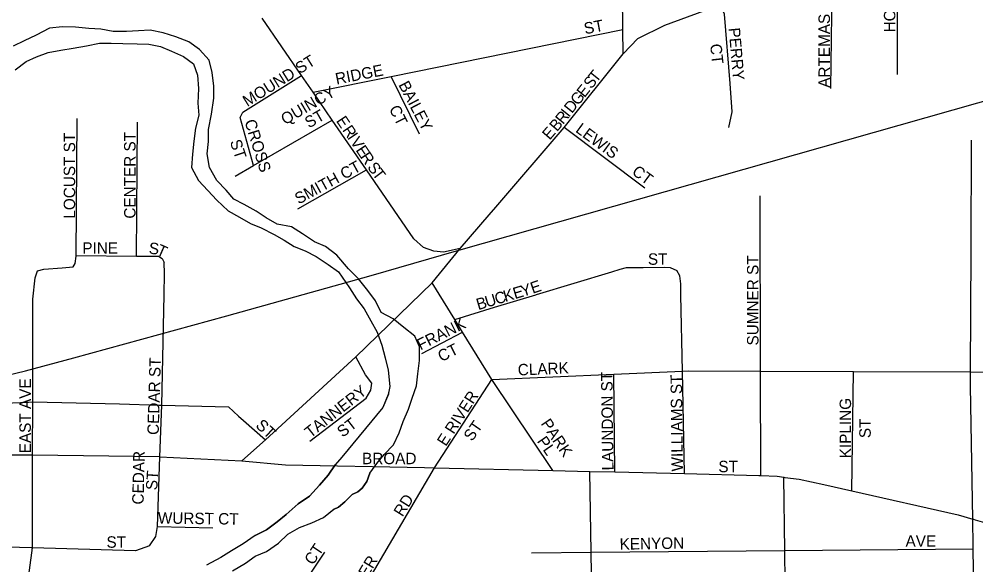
# Model space of a CAD drawing. Extents: x 1857828 to 2277390, y 930619 to 1324581.
# Drawn here: x 2077226 to 2081409, y 1226612 to 1228997 of the extents above; entities that cross this region are included whole.
import ezdxf

# ---------------------------------------------------------------- set-up
doc = ezdxf.new("R2010")
doc.units = 0
for name, color, linetype in [('GM_X_City_Street', 7, 'Continuous'), ('GM_X_City_Street_Text', 7, 'Continuous'), ('GM_X_Major_River', 7, 'Continuous'), ('GM_X_Rail_Line', 7, 'Continuous')]:
    doc.layers.add(name, color=color, linetype=linetype)

msp = doc.modelspace()

# ---------------------------------------------------------------- linework, layer by layer
at = {"layer": 'GM_X_City_Street'}
for points in [[(2079866.6, 1228845.3), (2079865.6, 1228951.7), (2079861.6, 1229400.3), (2079858.1, 1229779.9), (2079855.3, 1230090.4), (2079852.2, 1230439.1), (2079848.9, 1230797.9), (2079846.1, 1231114.6), (2079843, 1231451.3), (2079836.9, 1232127.8), (2079830.7, 1232805.2), (2079827.6, 1233070.1), (2079817.9, 1233469.8), (2079809, 1233839.7), (2079809.9, 1233907.1), (2079810.5, 1233950.2), (2079811.9, 1234064.6), (2079813.7, 1234132.9), (2079813.4, 1234177), (2079817.3, 1234207.1), (2079821.2, 1234235.3), (2079837.1, 1234279.5), (2079870.9, 1234343.9), (2079897.9, 1234389.3)], [(2081066.8, 1228754.5), (2081067.2, 1229334.7)], [(2080774.3, 1228693.7), (2080782.4, 1229233.5)], [(2079866.6, 1228845.3), (2079931.7, 1228911.5), (2080049.6, 1228970.5), (2080290.6, 1229058.9), (2080491, 1229130)], [(2080329.2, 1228523.3), (2080343.6, 1228591.4), (2080334.3, 1228715.8), (2080309.9, 1229018.7), (2080290.6, 1229058.9)], [(2079153.9, 1227993.6), (2079081.6, 1227977.7), (2079039.6, 1227981.9), (2078993.6, 1227998.2), (2078951.8, 1228036.5), (2078744.8, 1228337.4), (2078594.7, 1228555.8), (2078511.1, 1228677.2), (2078461.2, 1228749.8), (2078288.1, 1229001.4)], [(2078511.1, 1228677.2), (2078852.9, 1228746.5), (2079865.6, 1228951.7)], [(2079280.7, 1228141.4), (2079310, 1228175.5), (2079608.3, 1228523.1), (2079866.6, 1228845.3)], [(2078192.3, 1228567.4), (2078204.4, 1228589.4), (2078461.2, 1228749.8)], [(2078976.3, 1228493.5), (2078852.9, 1228746.5)], [(2077475.3, 1227964.1), (2077479.3, 1228562.9)], [(2078250.3, 1228356.7), (2078192.3, 1228567.4)], [(2077739.2, 1227961.3), (2077743, 1228545.7)], [(2078170.9, 1228310.8), (2078250.3, 1228356.7), (2078594.7, 1228555.8)], [(2079961.6, 1228258.3), (2079608.3, 1228523.1)], [(2081387.7, 1227983.9), (2081387.7, 1227983.9), (2081389.4, 1228468.2)], [(2078444.3, 1228167.2), (2078744.8, 1228337.4)], [(2080469.2, 1227002.5), (2080467.9, 1227458.3), (2080465.7, 1228223.9)], [(2078199.8, 1227067), (2078302.8, 1227158.4), (2078697.8, 1227521.4), (2079031.9, 1227843.5), (2079153.9, 1227993.6), (2079280.7, 1228141.4)], [(2081386.1, 1227391.9), (2081386.1, 1227392), (2081385.7, 1227413.5), (2081385.9, 1227455.4), (2081387.7, 1227983.9)], [(2077296.7, 1227865.6), (2077306.4, 1227896.7), (2077333.6, 1227904.4), (2077414, 1227910.2), (2077462.6, 1227913.8), (2077471.6, 1227928.4), (2077475, 1227961.2)], [(2077475, 1227961.2), (2077475.3, 1227964.1), (2077739.2, 1227961.3), (2077835.1, 1227960.6), (2077850.8, 1227950.1), (2077859.7, 1227933.4)], [(2077859.8, 1227791.7), (2077861.8, 1227884.5), (2077859.7, 1227933.4)], [(2079485.5, 1227792.4), (2079487.3, 1227792.9), (2079817.5, 1227892.1), (2079853.6, 1227903.9), (2079881.6, 1227911.8), (2079953.7, 1227911.5), (2080049.7, 1227913), (2080071.7, 1227911.4), (2080101.7, 1227898.8)], [(2080134.9, 1227010.5), (2080125.9, 1227458.2), (2080119.1, 1227790.4), (2080118.9, 1227840.5), (2080114, 1227874.5), (2080101.7, 1227898.8)], [(2077286.2, 1227704.7), (2077286.4, 1227772.6), (2077296.7, 1227865.6)], [(2079041.6, 1227036.2), (2079292.7, 1227421.3), (2079164.8, 1227628.4), (2079130.6, 1227683.8), (2079031.9, 1227843.5)], [(2077841.2, 1227083.5), (2077849.5, 1227309.2), (2077859.8, 1227791.7)], [(2079130.6, 1227683.8), (2079304.4, 1227738.1), (2079485.5, 1227792.4)], [(2077285.7, 1227478.7), (2077286.2, 1227704.7)], [(2078987.1, 1227535), (2079164.8, 1227628.4)], [(2078496.8, 1227152.3), (2078743.9, 1227339.6), (2078764.1, 1227375.6), (2078768.3, 1227405.7), (2078740.5, 1227441.9), (2078697.8, 1227521.4)], [(2077285.4, 1227349.5), (2077285.7, 1227478.7)], [(2079292.7, 1227421.3), (2079825.8, 1227444.9), (2080125.9, 1227458.2), (2080153.3, 1227459.4), (2080467.9, 1227458.3), (2080873.7, 1227457), (2081385.9, 1227455.4), (2081792.5, 1227454), (2081797.9, 1227454)], [(2079830.9, 1227017.7), (2079825.8, 1227444.9)], [(2080866.2, 1226935), (2080873.7, 1227457)], [(2079559, 1227024.1), (2079292.7, 1227421.3)], [(2081397.4, 1226692.4), (2081397.4, 1226692.5), (2081395.5, 1226811.8), (2081386.1, 1227391.9)], [(2077284.4, 1227091.2), (2077285.3, 1227323.8), (2077285.4, 1227349.5)], [(2076596.5, 1227258.8), (2076761.4, 1227270), (2076878.5, 1227277.8), (2077089.5, 1227315.3), (2077267.3, 1227323)], [(2077267.3, 1227323), (2077285.3, 1227323.8), (2077665, 1227314.7), (2077838.2, 1227309.5)], [(2077838.2, 1227309.5), (2077849.5, 1227309.2), (2078141.5, 1227301.7), (2078185.8, 1227261.2)], [(2078185.8, 1227261.2), (2078206.4, 1227242.3), (2078302.8, 1227158.4)], [(2077841.2, 1227083.5), (2077284.4, 1227091.2), (2076930.7, 1227091.5), (2076597.3, 1227091.9), (2076465.1, 1227092.4), (2076285.6, 1227103.6)], [(2077284, 1226685.5), (2077284.4, 1227091.2)], [(2077795.9, 1226695.4), (2077823.3, 1226736.2), (2077831.2, 1226778.6), (2077841.2, 1227083.5)], [(2077841.2, 1227083.5), (2078199.8, 1227067)], [(2078199.8, 1227067), (2078390.9, 1227048.6), (2078998.2, 1227037)], [(2078069.4, 1225376.6), (2078184.5, 1225573.1), (2078277.3, 1225731.5), (2078315.4, 1225796.7), (2078441.9, 1226012.5), (2079041.6, 1227036.2)], [(2078998.2, 1227037), (2078998.2, 1227037), (2079041.6, 1227036.2), (2079559, 1227024.1), (2079721.1, 1227020.2), (2079830.9, 1227017.7), (2080134.9, 1227010.5), (2080459.7, 1227002.9), (2080469.2, 1227002.5), (2080539.8, 1226999.4), (2080570, 1226994.3), (2080573.8, 1226993.6), (2080636, 1226986), (2080744.2, 1226962.6), (2080866.2, 1226935), (2081331.7, 1226829.8), (2081395.5, 1226811.8), (2081399.3, 1226810.7), (2081405.4, 1226809)], [(2079782.7, 1222985.2), (2079780.2, 1223153), (2079775, 1223490.8), (2079770.7, 1223773.6), (2079765.9, 1224084.8), (2079761.3, 1224391.1), (2079756.6, 1224694.9), (2079751.2, 1225048), (2079745.7, 1225408.2), (2079740.6, 1225747.7), (2079735.5, 1226074.6), (2079730.8, 1226385.8), (2079726.5, 1226666.8), (2079721.1, 1227020.2)], [(2080613.1, 1223041.7), (2080611.7, 1223164.2), (2080608, 1223501.1), (2080605.1, 1223769.8), (2080601.6, 1224090.5), (2080598.3, 1224399.4), (2080594.9, 1224706.3), (2080591, 1225061.2), (2080587.1, 1225424.1), (2080583.5, 1225757), (2080580, 1226078.3), (2080576.5, 1226394.5), (2080573.5, 1226674.3), (2080570, 1226994.3)], [(2081405.4, 1226809), (2081498.2, 1226782.7), (2081784.6, 1226695), (2082129.3, 1226589.5), (2082437.9, 1226495.1), (2082738.8, 1226403), (2082783.2, 1226389.4), (2083117.2, 1226328), (2083408, 1226234.7), (2083682.8, 1226114), (2084017.8, 1226011.5), (2084382.7, 1225899.8)], [(2077831.2, 1226778.6), (2078072.8, 1226773.9)], [(2077278, 1226685.7), (2076922.5, 1226696.6), (2076447, 1226637.9)], [(2077225.6, 1226190.9), (2077248.7, 1226415.5), (2077284, 1226685.5)], [(2077795.9, 1226695.4), (2077734.2, 1226673.4), (2077284, 1226685.5), (2077278, 1226685.7)], [(2079466.6, 1226664.5), (2079726.5, 1226666.8), (2080573.5, 1226674.3), (2081397.6, 1226681.5)], [(2081468.2, 1222334), (2081460.3, 1222821.1), (2081455.1, 1223142), (2081450.5, 1223426.8), (2081445.5, 1223731.6), (2081439.4, 1224104.6), (2081434.5, 1224409.2), (2081429.3, 1224730.2), (2081423.8, 1225071.1), (2081418.2, 1225412), (2081412.5, 1225767), (2081407.3, 1226084), (2081402.1, 1226402.9), (2081397.6, 1226681.5), (2081397.4, 1226692.4)], [(2078215.5, 1226146.1), (2078562.2, 1226666.7)]]:
    msp.add_lwpolyline(points, dxfattribs=at)
at = {"layer": 'GM_X_Major_River'}
for points in [[(2078759.8, 1227011.9), (2078789.7, 1227054.2), (2078821.6, 1227094.5), (2078863.5, 1227136.9), (2078887.4, 1227189.2), (2078905.2, 1227237.5), (2078929, 1227291.8), (2078944.9, 1227340.1), (2078962.7, 1227394.4), (2078968.5, 1227446.6), (2078976.2, 1227504.9), (2078976, 1227565.2), (2078955.7, 1227611.2), (2078907.5, 1227649.2), (2078861.2, 1227687.1), (2078808.9, 1227715), (2078784.7, 1227765.1), (2078750.4, 1227811.1), (2078710.1, 1227861.1), (2078665.8, 1227905), (2078615.4, 1227965), (2078565.1, 1228002.9), (2078516.9, 1228022.8), (2078464.7, 1228058.7), (2078416.4, 1228088.6), (2078354.2, 1228100.3), (2078306, 1228128.2), (2078261.7, 1228158.1), (2078209.5, 1228186), (2078165.3, 1228209.8), (2078131, 1228249.8), (2078090.8, 1228291.8), (2078058.4, 1228347.9), (2078048.2, 1228408.1), (2078053.9, 1228462.3), (2078053.7, 1228514.6), (2078067.5, 1228580.9), (2078077.2, 1228651.2), (2078077, 1228703.4), (2078070.7, 1228763.6), (2078056.4, 1228817.8), (2078014.2, 1228863.8), (2077967.9, 1228897.7), (2077911.7, 1228919.5), (2077855.5, 1228937.3), (2077799.3, 1228949.1), (2077747.2, 1228944.8), (2077695, 1228942.6), (2077636.9, 1228942.3), (2077582.7, 1228952.1), (2077530.6, 1228955.8), (2077472.4, 1228961.6), (2077416.3, 1228963.3), (2077358.2, 1228957), (2077300.2, 1228926.6), (2077248.1, 1228902.2), (2077200.1, 1228877.9)], [(2077208.6, 1228775.5), (2077256.5, 1228811.9), (2077302.6, 1228832.2), (2077352.6, 1228850.5), (2077408.7, 1228860.8), (2077462.8, 1228869.1), (2077520.9, 1228879.5), (2077577, 1228891.8), (2077629.1, 1228892), (2077679.2, 1228890.3), (2077741.4, 1228888.6), (2077793.5, 1228886.8), (2077843.7, 1228877), (2077891.9, 1228857.2), (2077944.1, 1228833.3), (2077988.3, 1228801.4), (2078006.6, 1228751.3), (2078010.9, 1228693.1), (2078007.1, 1228628.8), (2078011.4, 1228576.6), (2077997.6, 1228520.3), (2077989.8, 1228464), (2077984, 1228405.8), (2077980.3, 1228347.5), (2078010.6, 1228291.4), (2078050.8, 1228247.4), (2078091.1, 1228205.5), (2078139.4, 1228159.5), (2078189.7, 1228131.7), (2078237.9, 1228103.8), (2078284.1, 1228083.9), (2078340.4, 1228056.1), (2078384.6, 1228030.2), (2078428.8, 1228002.3), (2078477, 1227984.4), (2078525.2, 1227958.6), (2078577.5, 1227924.7), (2078621.7, 1227892.8), (2078670.1, 1227822.7)], [(2077208.6, 1228775.5), (2077256.5, 1228811.9), (2077302.6, 1228832.2), (2077352.6, 1228850.5), (2077408.7, 1228860.8), (2077462.8, 1228869.1), (2077520.9, 1228879.5), (2077577, 1228891.8), (2077629.1, 1228892), (2077679.2, 1228890.3), (2077741.4, 1228888.6), (2077793.5, 1228886.8), (2077843.7, 1228877), (2077891.9, 1228857.2), (2077944.1, 1228833.3), (2077988.3, 1228801.4), (2078006.6, 1228751.3), (2078010.9, 1228693.1), (2078007.1, 1228628.8), (2078011.4, 1228576.6), (2077997.6, 1228520.3), (2077989.8, 1228464), (2077984, 1228405.8), (2077980.3, 1228347.5), (2078010.6, 1228291.4), (2078050.8, 1228247.4), (2078091.1, 1228205.5), (2078139.4, 1228159.5), (2078189.7, 1228131.7), (2078237.9, 1228103.8), (2078284.1, 1228083.9), (2078340.4, 1228056.1), (2078384.6, 1228030.2), (2078428.8, 1228002.3), (2078477, 1227984.4), (2078525.2, 1227958.6), (2078577.5, 1227924.7), (2078621.7, 1227892.8), (2078670.1, 1227822.7)], [(2078670.1, 1227822.7), (2078700.4, 1227774.7), (2078734.7, 1227730.7), (2078763, 1227678.6), (2078791.3, 1227628.5), (2078811.5, 1227572.4), (2078825.8, 1227516.2), (2078840.1, 1227462.1), (2078846.4, 1227391.8), (2078840, 1227355.5)], [(2078670.1, 1227822.7), (2078700.4, 1227774.7), (2078734.7, 1227730.7), (2078763, 1227678.6), (2078791.3, 1227628.5), (2078811.5, 1227572.4), (2078825.8, 1227516.2), (2078840.1, 1227462.1), (2078846.4, 1227391.8), (2078840, 1227355.4)], [(2078840.8, 1227357.6), (2078816.8, 1227299.1), (2078637.3, 1227082.1)], [(2078840, 1227355.5), (2078816.8, 1227299.1), (2078637.3, 1227082.2)], [(2078257.7, 1226740.4), (2078307.8, 1226764.7), (2078353.7, 1226799.1), (2078393.7, 1226831.4), (2078445.6, 1226877.8), (2078495.6, 1226912.2), (2078539.5, 1226960.6), (2078577.4, 1227003), (2078607.3, 1227049.3), (2078637.8, 1227082.7)], [(2078637.3, 1227082.2), (2078607.3, 1227049.3), (2078577.4, 1227003), (2078539.5, 1226960.6), (2078495.6, 1226912.2), (2078445.6, 1226877.8), (2078393.7, 1226831.4), (2078353.7, 1226799.1), (2078307.8, 1226764.7), (2078257.7, 1226740.4)], [(2078600.4, 1226853.5), (2078622.5, 1226863.8), (2078650.4, 1226887.7), (2078682.3, 1226919.6), (2078706.2, 1226931.5), (2078726.1, 1226947.4), (2078746, 1226975.3), (2078759.8, 1227011.9)], [(2078759.8, 1227011.9), (2078746, 1226975.3), (2078726.1, 1226947.4), (2078706.2, 1226931.5), (2078682.3, 1226919.6), (2078650.4, 1226887.7), (2078622.5, 1226863.8), (2078600.4, 1226853.6)], [(2078216.2, 1226619.7), (2078258.1, 1226650), (2078308.2, 1226670.3), (2078360.1, 1226706.7), (2078400.1, 1226745.1), (2078452.1, 1226775.4), (2078506.1, 1226795.8), (2078556.1, 1226818.1), (2078604.1, 1226856.5)], [(2078216.2, 1226619.7), (2078258.1, 1226650), (2078308.2, 1226670.3), (2078360.1, 1226706.7), (2078400.1, 1226745.1), (2078452.1, 1226775.4), (2078506.1, 1226795.8), (2078556.1, 1226818.1), (2078600.4, 1226853.5)], [(2078257.7, 1226740.4), (2078205.8, 1226704), (2078153.8, 1226673.6), (2078107.8, 1226643.2), (2078045.8, 1226610.8)], [(2078158.2, 1226585.3), (2078216.2, 1226619.7)]]:
    msp.add_lwpolyline(points, dxfattribs=at)
at = {"layer": 'GM_X_Rail_Line'}
for points in [[(2079138.9, 1227983.5), (2082332, 1228890.3), (2084107.6, 1229395.8), (2084957.7, 1229623.6), (2085547.3, 1229788.8), (2085739.4, 1229842.4), (2085872.8, 1229875.2), (2086003, 1229906.4), (2086097.6, 1229925.5), (2086192.3, 1229943.8)], [(2076295.4, 1227356.9), (2076422.7, 1227352), (2076546.2, 1227353.7), (2076645.4, 1227358.8), (2076733.2, 1227366.1), (2076826.7, 1227376.3), (2076919.6, 1227389.9), (2077027.2, 1227409.2), (2077125.2, 1227429.6), (2077253.3, 1227460.2), (2077464.6, 1227516.3), (2078133.7, 1227700.4), (2078765.4, 1227876), (2079138.9, 1227983.5)]]:
    msp.add_lwpolyline(points, dxfattribs=at)

# ---------------------------------------------------------------- texts
at = {"layer": 'GM_X_City_Street_Text'}
for s, rotation, p in [('HOMER', 90, (2081056.9, 1228938.7)), ('ARTEMAS CT', 90, (2080770.9, 1228696.7)), ('ST', 10.6386, (2079700.5, 1228930.3)), ('PERRY', 275.077, (2080327.6, 1228957.2)), ('CT', 276.3375, (2080246.6, 1228886.3)), ('MOUND ST', 31.9219, (2078223.3, 1228612.3)), ('RIDGE', 11.0349, (2078613.7, 1228710.4)), ('T', 51.4957, (2079749.9, 1228716.1)), ('BAILEY', 297.5522, (2078883.4, 1228709.9)), ('S', 51.4682, (2079727.9, 1228688.5)), ('QUINCY', 30.4107, (2078389.2, 1228532.7)), ('E', 51.4682, (2079697.8, 1228650.7)), ('G', 51.4903, (2079670.4, 1228616.2)), ('ST', 29.7314, (2078492.9, 1228518.5)), ('CT', 296.576, (2078841.8, 1228605.3)), ('I', 51.4815, (2079629.3, 1228564.6)), ('D', 51.4597, (2079642.9, 1228581.8)), ('CROSS', 287.1992, (2078210.9, 1228549.9)), ('E', 303.7204, (2078610.1, 1228552.3)), ('B', 49.557, (2079577.6, 1228502.2)), ('R', 51.1062, (2079604.2, 1228533.5)), ('R', 303.7265, (2078637, 1228512)), ('E', 49.1173, (2079545.6, 1228465.3)), ('LEWIS', 323.6802, (2079655.1, 1228506.3)), ('LOCUST ST', 90, (2077470.9, 1228124.7)), ('CENTER ST', 90, (2077734.9, 1228124.7)), ('I', 303.7386, (2078659, 1228479.1)), ('V', 303.7204, (2078671.2, 1228460.8)), ('ST', 288.4393, (2078146.8, 1228461.3)), ('E', 303.7204, (2078695.6, 1228424.2)), ('R', 303.7103, (2078715.2, 1228395)), ('SMITH CT', 28.6093, (2078448.2, 1228185.8)), ('S', 306.1838, (2078745.9, 1228349.2)), ('T', 307.4723, (2078767.4, 1228319.8)), ('CT', 323.7601, (2079901.5, 1228321.5)), ('PINE', 0, (2077502.3, 1227971.3)), ('S', 354.6374, (2077791.5, 1227971.4)), ('T', 336.2705, (2077822.4, 1227969.2)), ('ST', 0, (2079975.1, 1227923)), ('SUMNER ST', 90, (2080458.5, 1227570.3)), ('E', 18.7675, (2079471.2, 1227796)), ('C', 16.732, (2079313.3, 1227748.6)), ('K', 16.672, (2079351.2, 1227760)), ('E', 16.7146, (2079393.4, 1227772.6)), ('Y', 16.672, (2079427.1, 1227782.7)), ('B', 16.6992, (2079233.2, 1227724.6)), ('U', 16.672, (2079271.1, 1227735.9)), ('FRANK', 26.5609, (2078980.9, 1227548)), ('CT', 26.576, (2079072.2, 1227497.4)), ('CEDAR ST', 88.2912, (2077836.1, 1227179)), ('CLARK', 2.4355, (2079407.1, 1227438.9)), ('LAUNDON ST', 90.6507, (2079824.9, 1227024.6)), ('WILLIAMS ST', 90.6458, (2080128.5, 1227020.2)), ('EAST AVE', 90, (2077277.3, 1227099.5)), ('TANNERY', 38.2536, (2078499.7, 1227164.1)), ('E RIVER', 57.2, (2079091.6, 1227126.6)), ('KIPLING', 90, (2080863.3, 1227077.5)), ('ST', 317.5077, (2078256.7, 1227216.5)), ('ST', 37.5523, (2078640.2, 1227166.4)), ('ST', 55.3092, (2079206.5, 1227148.3)), ('PARK', 304.1093, (2079505, 1227229.1)), ('ST', 90, (2080949.3, 1227165.5)), ('PL', 304.6908, (2079488.1, 1227152)), ('CEDAR', 88.7817, (2077770.1, 1226875)), ('BROAD', 0, (2078725.5, 1227051.7)), ('ST', 0, (2080283.1, 1227016.5)), ('ST', 86.4254, (2077829.6, 1226937.2)), ('RD', 57.9872, (2078902.3, 1226818.5)), ('WURST CT', 359.182, (2077832.4, 1226792.2)), ('ST', 0, (2077607.9, 1226686.5)), ('KENYON', 0.9779, (2079851.7, 1226677.7)), ('AVE', 0, (2081101.5, 1226690.9)), ('CT', 56.3133, (2078510.9, 1226607.5)), ('RIVER', 59.0384, (2078691, 1226457.6))]:
    msp.add_text(s, height=50, rotation=rotation, dxfattribs=at).set_placement(p)

doc.saveas('drawing.dxf')
